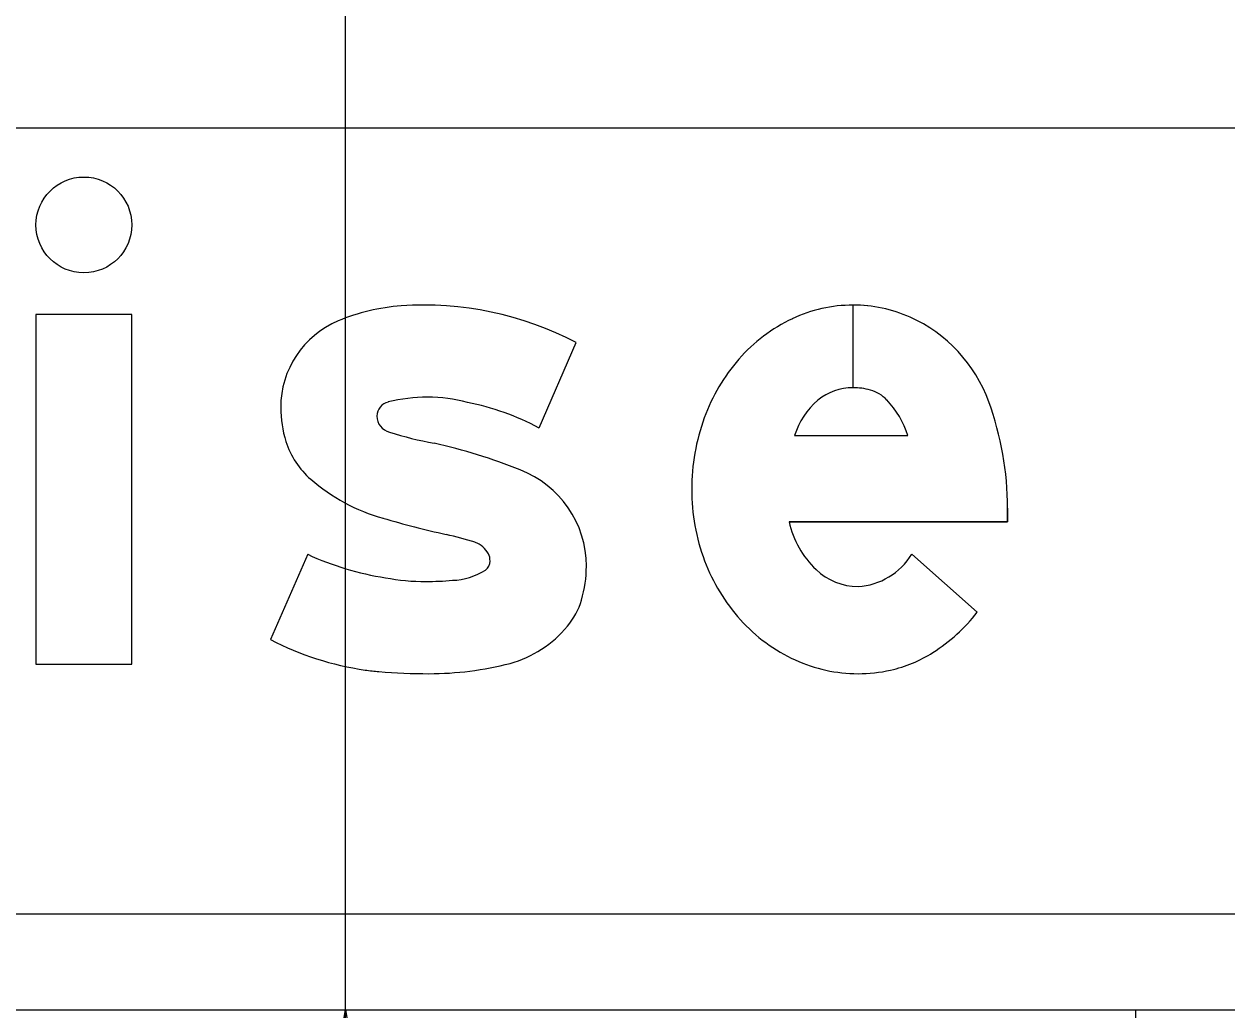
# Model space of a CAD drawing. Extents: x 1797809 to 2198143, y 249608 to 1237864.
# Drawn here: x 2196824.147 to 2196826.24, y 1237304.572 to 1237306.287 of the extents above; entities that cross this region are included whole.
import ezdxf

# ---------------------------------------------------------------- set-up
doc = ezdxf.new("R2010")
doc.units = 0
for name, color, linetype in [('3', 7, 'Continuous'), ('GSBWFILL', 7, 'Continuous'), ('GSCOLORFILL', 7, 'Continuous'), ('GSDIMS', 7, 'Continuous'), ('GSOUTLINE', 7, 'Continuous'), ('GSSHT', 7, 'Continuous')]:
    doc.layers.add(name, color=color, linetype=linetype)

msp = doc.modelspace()

# ---------------------------------------------------------------- linework, layer by layer
at = {"layer": '3'}
for p, q in [((2196824.7065, 1237286.5724), (2196824.7065, 1237304.5724)), ((2196826.0812, 1237286.6083), (2196826.0812, 1237304.5724))]:
    msp.add_line(p, q, dxfattribs=at)
at = {"layer": 'GSBWFILL'}
for p, q in [((2196825.589, 1237305.7982), (2196825.589, 1237305.6546)), ((2196825.5891, 1237305.6546), (2196825.5891, 1237305.7982)), ((2196825.043, 1237305.5846), (2196825.1077, 1237305.733)), ((2196825.4875, 1237305.5712), (2196825.6847, 1237305.5712)), ((2196824.6405, 1237305.365), (2196824.5759, 1237305.2166)), ((2196825.6913, 1237305.3649), (2196825.8053, 1237305.264)), ((2196824.5759, 1237305.2166), (2196824.5759, 1237305.2166))]:
    msp.add_line(p, q, dxfattribs=at)
msp.add_lwpolyline([(2196824.1679, 1237305.1738), (2196824.3344, 1237305.1738), (2196824.3344, 1237305.7816), (2196824.1679, 1237305.7816)], close=True, dxfattribs=at)
msp.add_lwpolyline([(2196825.8579, 1237305.4451), (2196825.8579, 1237305.4213), (2196825.478, 1237305.4213)], dxfattribs=at)
msp.add_circle((2196824.2512, 1237305.9377), 0.0833, dxfattribs=at)
for centre, radius, start, end in [((2196825.589, 1237305.5516), 0.2466, 90, 115.3224), ((2196825.589, 1237305.5516), 0.2466, 66.2413, 89.9903), ((2196825.606, 1237305.5158), 0.2862, 115.3224, 138.8015), ((2196825.5828, 1237305.5418), 0.2581, 19.9901, 65.8469), ((2196825.6324, 1237305.4927), 0.3213, 138.8015, 160.0695), ((2196825.589, 1237305.5581), 0.0965, 90, 129.2086), ((2196825.589, 1237305.5427), 0.1119, 74.2341, 89.9787), ((2196825.6126, 1237305.5331), 0.1308, 130.2868, 163.0777), ((2196825.6025, 1237305.5903), 0.0624, 43.3306, 74.2341), ((2196825.528, 1237305.5201), 0.1648, 18.0656, 43.3306), ((2196825.3168, 1237305.4451), 0.5411, 0, 19.9901), ((2196825.6738, 1237305.4777), 0.3653, 160.0695, 180), ((2196825.6629, 1237305.4777), 0.3544, 180, 200.5021), ((2196825.6379, 1237305.4566), 0.1638, 192.4467, 226.2893), ((2196825.5897, 1237305.4278), 0.1195, 273.8929, 328.2838), ((2196825.6311, 1237305.4658), 0.3205, 200.5021, 222.0738), ((2196825.5993, 1237305.4169), 0.1083, 226.5476, 269.2365), ((2196825.5612, 1237305.4552), 0.31, 302.591, 321.9228), ((2196825.6108, 1237305.4475), 0.2932, 222.0738, 245.3524), ((2196825.6049, 1237305.3869), 0.2289, 282.4743, 302.591), ((2196825.5978, 1237305.4191), 0.2619, 245.3524, 270), ((2196825.5978, 1237305.4191), 0.2619, 270, 282.4743)]:
    msp.add_arc(centre, radius, start, end, dxfattribs=at)
for centre, major_axis, start_param, end_param in [((2196824.8427, 1237305.2275), (0, 0.5707), 5.800291, 6.352301), ((2196824.828, 1237305.4504), (0, 0.3474), 0.071378, 0.398007), ((2196824.7567, 1237305.6202), (0, 0.1632), 0.398006, 1.570796), ((2196824.8491, 1237305.3491), (0, 0.2889), 0, 0.239757), ((2196824.8491, 1237305.3645), (0, 0.2735), 6.027142, 6.283185), ((2196824.7884, 1237305.6202), (0, 0.1949), 1.570796, 1.879779), ((2196824.786, 1237305.6053), (0, 0.025), 0.21891, 1.570796), ((2196824.8299, 1237305.1843), (0, 0.4534), 5.793797, 6.086746), ((2196824.7901, 1237305.6053), (0, 0.0291), 1.570796, 2.88808), ((2196824.9693, 1237306.1705), (0, 0.6219), 2.83708, 2.965597), ((2196824.7415, 1237305.6052), (0, 0.1457), 1.879779, 2.42566), ((2196824.6427, 1237304.5973), (0, 0.9852), 5.901211, 6.060377), ((2196824.9463, 1237305.3442), (0, 0.179), 4.712389, 5.919951), ((2196824.8587, 1237305.7399), (0, 0.3242), 2.42566, 2.869403), ((2196825.3279, 1237307.352), (0, 2.0032), 2.860128, 2.916667), ((2196824.6728, 1237304.5246), (0, 0.8992), 5.990951, 6.04928), ((2196824.9177, 1237305.3456), (0, 0.0424), 5.20773, 5.944931), ((2196824.8496, 1237305.8126), (0, 0.4941), 2.70455, 2.991718), ((2196824.9276, 1237305.3531), (0, 0.0302), 4.712389, 5.146352), ((2196824.9386, 1237305.3531), (0, 0.0193), 3.769232, 4.712389), ((2196824.9164, 1237305.3442), (0, 0.2089), 4.42655, 4.712389), ((2196824.8462, 1237305.6961), (0, 0.3787), 2.95481, 3.141593), ((2196824.8462, 1237305.7928), (0, 0.4753), 3.141593, 3.238422), ((2196824.889, 1237305.4324), (0, 0.1128), 3.169414, 3.711965), ((2196824.997, 1237305.3205), (0, 0.1249), 4.009587, 4.42655), ((2196824.9391, 1237305.3667), (0, 0.199), 3.41426, 4.020407), ((2196824.8133, 1237305.6726), (0, 0.5142), 2.661561, 2.999689), ((2196824.8515, 1237305.7232), (0, 0.566), 3.141593, 3.39368), ((2196824.7995, 1237305.5757), (0, 0.4163), 2.999689, 3.056979), ((2196824.8515, 1237306.1797), (0, 1.0225), 3.056204, 3.141593)]:
    msp.add_ellipse(centre, major_axis=major_axis, ratio=0.999992, start_param=start_param, end_param=end_param, dxfattribs=at)
at = {"layer": 'GSCOLORFILL'}
for p, q in [((2196825.589, 1237305.7982), (2196825.589, 1237305.6546)), ((2196825.5891, 1237305.6546), (2196825.5891, 1237305.7982)), ((2196825.043, 1237305.5846), (2196825.1077, 1237305.733)), ((2196825.4875, 1237305.5712), (2196825.6847, 1237305.5712)), ((2196824.6405, 1237305.365), (2196824.5759, 1237305.2166)), ((2196825.6913, 1237305.3649), (2196825.8053, 1237305.264)), ((2196824.5759, 1237305.2166), (2196824.5759, 1237305.2166)), ((2196833.9105, 1237304.7389), (2196819.2519, 1237304.7389)), ((2196819.2519, 1237304.5724), (2196833.9105, 1237304.5724))]:
    msp.add_line(p, q, dxfattribs=at)
msp.add_lwpolyline([(2196824.1679, 1237305.1738), (2196824.3344, 1237305.1738), (2196824.3344, 1237305.7816), (2196824.1679, 1237305.7816)], close=True, dxfattribs=at)
msp.add_lwpolyline([(2196825.8579, 1237305.4451), (2196825.8579, 1237305.4213), (2196825.478, 1237305.4213)], dxfattribs=at)
msp.add_circle((2196824.2512, 1237305.9377), 0.0833, dxfattribs=at)
for centre, radius, start, end in [((2196825.589, 1237305.5516), 0.2466, 90, 115.3224), ((2196825.589, 1237305.5516), 0.2466, 66.2413, 89.9903), ((2196825.606, 1237305.5158), 0.2862, 115.3224, 138.8015), ((2196825.5828, 1237305.5418), 0.2581, 19.9901, 65.8469), ((2196825.6324, 1237305.4927), 0.3213, 138.8015, 160.0695), ((2196825.589, 1237305.5581), 0.0965, 90, 129.2086), ((2196825.589, 1237305.5427), 0.1119, 74.2341, 89.9787), ((2196825.6126, 1237305.5331), 0.1308, 130.2868, 163.0777), ((2196825.6025, 1237305.5903), 0.0624, 43.3306, 74.2341), ((2196825.528, 1237305.5201), 0.1648, 18.0656, 43.3306), ((2196825.3168, 1237305.4451), 0.5411, 0, 19.9901), ((2196825.6738, 1237305.4777), 0.3653, 160.0695, 180), ((2196825.6629, 1237305.4777), 0.3544, 180, 200.5021), ((2196825.6379, 1237305.4566), 0.1638, 192.4467, 226.2893), ((2196825.5897, 1237305.4278), 0.1195, 273.8929, 328.2838), ((2196825.6311, 1237305.4658), 0.3205, 200.5021, 222.0738), ((2196825.5993, 1237305.4169), 0.1083, 226.5476, 269.2365), ((2196825.5612, 1237305.4552), 0.31, 302.591, 321.9228), ((2196825.6108, 1237305.4475), 0.2932, 222.0738, 245.3524), ((2196825.6049, 1237305.3869), 0.2289, 282.4743, 302.591), ((2196825.5978, 1237305.4191), 0.2619, 245.3524, 270), ((2196825.5978, 1237305.4191), 0.2619, 270, 282.4743)]:
    msp.add_arc(centre, radius, start, end, dxfattribs=at)
for centre, major_axis, start_param, end_param in [((2196824.8427, 1237305.2275), (0, 0.5707), 5.800291, 6.352301), ((2196824.828, 1237305.4504), (0, 0.3474), 0.071378, 0.398007), ((2196824.7567, 1237305.6202), (0, 0.1632), 0.398006, 1.570796), ((2196824.8491, 1237305.3491), (0, 0.2889), 0, 0.239757), ((2196824.8491, 1237305.3645), (0, 0.2735), 6.027142, 6.283185), ((2196824.7884, 1237305.6202), (0, 0.1949), 1.570796, 1.879779), ((2196824.786, 1237305.6053), (0, 0.025), 0.21891, 1.570796), ((2196824.8299, 1237305.1843), (0, 0.4534), 5.793797, 6.086746), ((2196824.7901, 1237305.6053), (0, 0.0291), 1.570796, 2.88808), ((2196824.9693, 1237306.1705), (0, 0.6219), 2.83708, 2.965597), ((2196824.7415, 1237305.6052), (0, 0.1457), 1.879779, 2.42566), ((2196824.6427, 1237304.5973), (0, 0.9852), 5.901211, 6.060377), ((2196824.9463, 1237305.3442), (0, 0.179), 4.712389, 5.919951), ((2196824.8587, 1237305.7399), (0, 0.3242), 2.42566, 2.869403), ((2196825.3279, 1237307.352), (0, 2.0032), 2.860128, 2.916667), ((2196824.6728, 1237304.5246), (0, 0.8992), 5.990951, 6.04928), ((2196824.9177, 1237305.3456), (0, 0.0424), 5.20773, 5.944931), ((2196824.8496, 1237305.8126), (0, 0.4941), 2.70455, 2.991718), ((2196824.9276, 1237305.3531), (0, 0.0302), 4.712389, 5.146352), ((2196824.9386, 1237305.3531), (0, 0.0193), 3.769232, 4.712389), ((2196824.9164, 1237305.3442), (0, 0.2089), 4.42655, 4.712389), ((2196824.8462, 1237305.6961), (0, 0.3787), 2.95481, 3.141593), ((2196824.8462, 1237305.7928), (0, 0.4753), 3.141593, 3.238422), ((2196824.889, 1237305.4324), (0, 0.1128), 3.169414, 3.711965), ((2196824.997, 1237305.3205), (0, 0.1249), 4.009587, 4.42655), ((2196824.9391, 1237305.3667), (0, 0.199), 3.41426, 4.020407), ((2196824.8133, 1237305.6726), (0, 0.5142), 2.661561, 2.999689), ((2196824.8515, 1237305.7232), (0, 0.566), 3.141593, 3.39368), ((2196824.7995, 1237305.5757), (0, 0.4163), 2.999689, 3.056979), ((2196824.8515, 1237306.1797), (0, 1.0225), 3.056204, 3.141593)]:
    msp.add_ellipse(centre, major_axis=major_axis, ratio=0.999992, start_param=start_param, end_param=end_param, dxfattribs=at)
at = {"layer": 'GSDIMS'}
msp.add_lwpolyline([(2196824.7065, 1237304.5724), (2196825.0613, 1237302.4893), (2196824.3518, 1237302.4893)], close=True, dxfattribs=at)
at = {"layer": 'GSOUTLINE'}
for p, q in [((2196825.043, 1237305.5846), (2196825.1077, 1237305.733)), ((2196825.4875, 1237305.5712), (2196825.6847, 1237305.5712)), ((2196824.6405, 1237305.365), (2196824.5759, 1237305.2166)), ((2196825.8053, 1237305.264), (2196825.6913, 1237305.3649)), ((2196824.5759, 1237305.2166), (2196824.5759, 1237305.2166))]:
    msp.add_line(p, q, dxfattribs=at)
msp.add_lwpolyline([(2196824.1679, 1237305.1738), (2196824.3344, 1237305.1738), (2196824.3344, 1237305.7816), (2196824.1679, 1237305.7816)], close=True, dxfattribs=at)
msp.add_lwpolyline([(2196825.478, 1237305.4213), (2196825.8579, 1237305.4213), (2196825.8579, 1237305.4451)], dxfattribs=at)
msp.add_circle((2196824.2512, 1237305.9377), 0.0833, dxfattribs=at)
for centre, radius, start, end in [((2196825.589, 1237305.5516), 0.2466, 90, 115.3224), ((2196825.589, 1237305.5516), 0.2466, 66.2413, 90), ((2196825.606, 1237305.5158), 0.2862, 115.3224, 138.8015), ((2196825.5828, 1237305.5418), 0.2581, 19.9901, 65.8469), ((2196825.6324, 1237305.4927), 0.3213, 138.8015, 160.0695), ((2196825.589, 1237305.5581), 0.0965, 90, 129.2086), ((2196825.589, 1237305.5427), 0.1119, 74.2341, 90), ((2196825.6126, 1237305.5331), 0.1308, 130.2868, 163.0777), ((2196825.6025, 1237305.5903), 0.0624, 43.3306, 74.2341), ((2196825.528, 1237305.5201), 0.1648, 18.0656, 43.3306), ((2196825.3168, 1237305.4451), 0.5411, 0, 19.9901), ((2196825.6738, 1237305.4777), 0.3653, 160.0695, 180), ((2196825.6629, 1237305.4777), 0.3544, 180, 200.5021), ((2196825.6379, 1237305.4566), 0.1638, 192.4467, 226.2893), ((2196825.5897, 1237305.4278), 0.1195, 273.8929, 328.2838), ((2196825.6311, 1237305.4658), 0.3205, 200.5021, 222.0738), ((2196825.5993, 1237305.4169), 0.1083, 226.5476, 269.2365), ((2196825.5612, 1237305.4552), 0.31, 302.591, 321.9228), ((2196825.6108, 1237305.4475), 0.2932, 222.0738, 245.3524), ((2196825.6049, 1237305.3869), 0.2289, 282.4743, 302.591), ((2196825.5978, 1237305.4191), 0.2619, 245.3524, 270), ((2196825.5978, 1237305.4191), 0.2619, 270, 282.4743)]:
    msp.add_arc(centre, radius, start, end, dxfattribs=at)
for centre, major_axis, start_param, end_param in [((2196824.8427, 1237305.2275), (0, 0.5707), 5.800291, 6.352301), ((2196824.828, 1237305.4504), (0, 0.3474), 0.071378, 0.398007), ((2196824.7567, 1237305.6202), (0, 0.1632), 0.398006, 1.570796), ((2196824.8491, 1237305.3491), (0, 0.2889), 0, 0.239757), ((2196824.8491, 1237305.3645), (0, 0.2735), 6.027142, 6.283185), ((2196824.7884, 1237305.6202), (0, 0.1949), 1.570796, 1.879779), ((2196824.786, 1237305.6053), (0, 0.025), 0.21891, 1.570796), ((2196824.8299, 1237305.1843), (0, 0.4534), 5.793797, 6.086746), ((2196824.7901, 1237305.6053), (0, 0.0291), 1.570796, 2.88808), ((2196824.9693, 1237306.1705), (0, 0.6219), 2.83708, 2.965597), ((2196824.7415, 1237305.6052), (0, 0.1457), 1.879779, 2.42566), ((2196824.6427, 1237304.5973), (0, 0.9852), 5.901211, 6.060377), ((2196824.9463, 1237305.3442), (0, 0.179), 4.712389, 5.919951), ((2196824.8587, 1237305.7399), (0, 0.3242), 2.42566, 2.869403), ((2196825.3279, 1237307.352), (0, 2.0032), 2.860128, 2.916667), ((2196824.6728, 1237304.5246), (0, 0.8992), 5.990951, 6.04928), ((2196824.9177, 1237305.3456), (0, 0.0424), 5.20773, 5.944931), ((2196824.8496, 1237305.8126), (0, 0.4941), 2.70455, 2.991718), ((2196824.9276, 1237305.3531), (0, 0.0302), 4.712389, 5.146352), ((2196824.9386, 1237305.3531), (0, 0.0193), 3.769232, 4.712389), ((2196824.9164, 1237305.3442), (0, 0.2089), 4.42655, 4.712389), ((2196824.8462, 1237305.6961), (0, 0.3787), 2.95481, 3.141593), ((2196824.8462, 1237305.7928), (0, 0.4753), 3.141593, 3.238422), ((2196824.889, 1237305.4324), (0, 0.1128), 3.169414, 3.711965), ((2196824.997, 1237305.3205), (0, 0.1249), 4.009587, 4.42655), ((2196824.9391, 1237305.3667), (0, 0.199), 3.41426, 4.020407), ((2196824.8133, 1237305.6726), (0, 0.5142), 2.661561, 2.999689), ((2196824.8515, 1237305.7232), (0, 0.566), 3.141593, 3.39368), ((2196824.7995, 1237305.5757), (0, 0.4163), 2.999689, 3.056979), ((2196824.8515, 1237306.1797), (0, 1.0225), 3.056204, 3.141593)]:
    msp.add_ellipse(centre, major_axis=major_axis, ratio=0.999992, start_param=start_param, end_param=end_param, dxfattribs=at)
at = {"layer": 'GSSHT'}
for p, q in [((2196824.7065, 1237258.1062), (2196824.7065, 1237318.1062)), ((2196884.7065, 1237306.1062), (2196754.7065, 1237306.1062))]:
    msp.add_line(p, q, dxfattribs=at)

doc.saveas('drawing.dxf')
